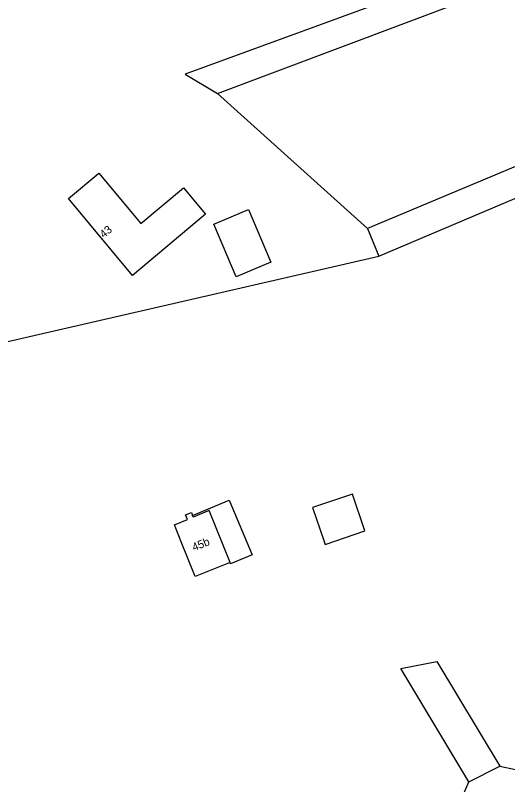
# Model space of a CAD drawing. Extents: x 124000 to 129000, y 395500 to 397503.
# Drawn here: x 128242.9 to 128304.5, y 396526.8 to 396622.9 of the extents above; entities that cross this region are included whole.
import ezdxf

# ---------------------------------------------------------------- set-up
doc = ezdxf.new("R2010")
doc.units = 0
for name, color, linetype in [('gg-afsc-hekwerk', 7, 'Continuous'), ('gg-anno-huisnummerreeks BGT', 7, 'Continuous'), ('gg-bbg-bijgebouw', 7, 'Continuous'), ('gg-bbg-hoofdgebouw', 7, 'Continuous'), ('gg-bbg-luifel en loopbrug', 7, 'Continuous'), ('gg-knt-onverhard', 7, 'Continuous'), ('gt-grn-vlakafsluiter', 7, 'Continuous')]:
    doc.layers.add(name, color=color, linetype=linetype)

msp = doc.modelspace()

# ---------------------------------------------------------------- linework, layer by layer
at = {"layer": 'gg-afsc-hekwerk'}
for p, q in [((128299.6, 396527.179), (128303.471, 396529.108)), ((128303.471, 396529.108), (128305.435, 396528.698)), ((128298.998, 396525.709), (128299.6, 396527.179))]:
    msp.add_line(p, q, dxfattribs=at)
at = {"layer": 'gg-bbg-bijgebouw'}
for points in [[(128267.747, 396596.837), (128272.061, 396598.671), (128274.858, 396592.091), (128270.544, 396590.257), (128267.747, 396596.837)], [(128280.066, 396561.417), (128281.462, 396557.333), (128281.633, 396556.831), (128286.61, 396558.532), (128285.059, 396563.08), (128280.066, 396561.417)]]:
    msp.add_lwpolyline(points, dxfattribs=at)
at = {"layer": 'gg-bbg-hoofdgebouw'}
for points in [[(128249.549, 396600.009), (128253.349, 396603.207), (128258.628, 396596.914), (128263.925, 396601.349), (128266.685, 396598.052), (128257.551, 396590.416), (128249.549, 396600.009)], [(128269.772, 396554.558), (128265.412, 396552.802), (128263.656, 396557.162), (128262.799, 396559.264), (128264.438, 396559.932), (128264.204, 396560.506), (128264.926, 396560.801), (128265.077, 396560.431)], [(128269.772, 396554.558), (128267.16, 396561.043), (128265.16, 396560.227), (128265.077, 396560.431)]]:
    msp.add_lwpolyline(points, dxfattribs=at)
at = {"layer": 'gg-bbg-luifel en loopbrug'}
msp.add_lwpolyline([(128265.077, 396560.431), (128269.641, 396562.345), (128272.508, 396555.531), (128269.836, 396554.407), (128269.772, 396554.558)], dxfattribs=at)
at = {"layer": 'gg-knt-onverhard'}
for p, q in [((128349.077, 396622.306), (128286.932, 396596.268)), ((128288.371, 396592.833), (128350.794, 396619.263)), ((128286.932, 396596.268), (128288.371, 396592.833))]:
    msp.add_line(p, q, dxfattribs=at)
for points in [[(128268.18, 396613.16), (128299.337, 396624.902), (128310.011, 396630.773), (128320.878, 396637.895), (128331.287, 396646.617)], [(128300.78, 396628.944), (128264.141, 396615.566), (128268.18, 396613.16)], [(128299.6, 396527.179), (128291.091, 396541.326), (128295.611, 396542.192), (128303.471, 396529.108)]]:
    msp.add_lwpolyline(points, dxfattribs=at)
at = {"layer": 'gt-grn-vlakafsluiter'}
msp.add_line((128286.932, 396596.268), (128268.18, 396613.16), dxfattribs=at)
msp.add_lwpolyline([(128163.247, 396558.655), (128166.905, 396553.197), (128240.501, 396581.831), (128288.371, 396592.833)], dxfattribs=at)

# ---------------------------------------------------------------- texts
at = {"layer": 'gg-anno-huisnummerreeks BGT'}
for s, rotation, p in [('43', 39.9, (128253.969, 396595.036)), ('45b', 21.9, (128265.253, 396555.967))]:
    msp.add_text(s, height=1, rotation=rotation, dxfattribs=at).set_placement(p)

doc.saveas('drawing.dxf')
